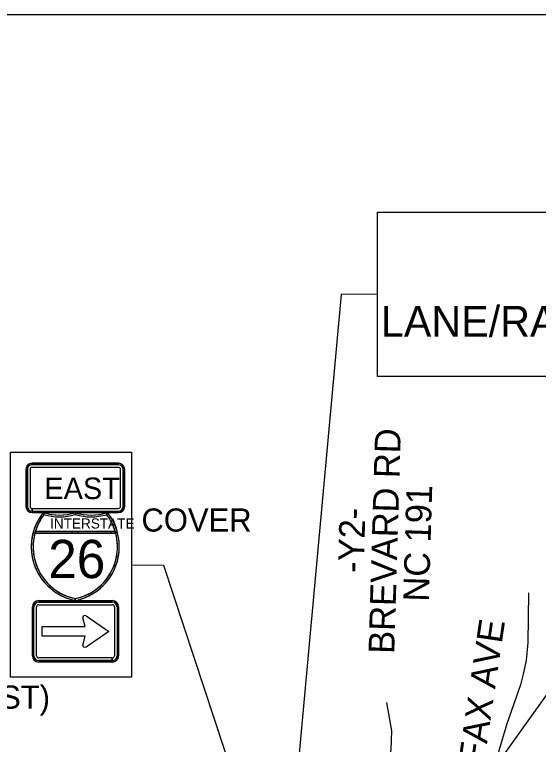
# Model space of a CAD drawing. Extents: x 886234 to 968767, y 455416 to 684046.
# Drawn here: x 916452 to 918996, y 518586 to 522135 of the extents above; entities that cross this region are included whole.
import ezdxf

# ---------------------------------------------------------------- set-up
doc = ezdxf.new("R2010")
doc.units = 0
for name, color, linetype in [('Scratch_Level_3', 7, 'Continuous'), ('TC CONSTRUCTION PROPOSED ROADWAY SHADE', 7, 'Continuous'), ('TC DEV SIGN BLACK 239', 7, 'Continuous'), ('TC DEV SIGN BLACK ZERO', 7, 'Continuous'), ('TC DEV SIGN WHITE', 7, 'Continuous'), ('TC LABEL TEXT', 7, 'Continuous')]:
    doc.layers.add(name, color=color, linetype=linetype)

msp = doc.modelspace()

# ---------------------------------------------------------------- linework, layer by layer
at = {"layer": 'Scratch_Level_3'}
msp.add_line((904674.3, 522134.5), (939863.1, 522134.5), dxfattribs=at)
at = {"layer": 'TC CONSTRUCTION PROPOSED ROADWAY SHADE'}
msp.add_lwpolyline([(916432.4, 520006.5), (917020.1, 520006.5), (917020.1, 518913.3), (916432.4, 518913.3)], close=True, dxfattribs=at)
at = {"layer": 'TC DEV SIGN BLACK 239'}
for p, q in [((916956.6, 519945.6), (916536.6, 519945.6)), ((916956.6, 519933.1), (916536.6, 519933.1)), ((916514.1, 519923.1), (916514.1, 519743.1)), ((916526.6, 519923.1), (916526.6, 519743.1)), ((916966.6, 519743.1), (916966.6, 519923.1)), ((916979.1, 519743.1), (916979.1, 519923.1)), ((916536.6, 519720.6), (916536.6, 519733.1)), ((916536.7, 519733.1), (916956.6, 519733.1)), ((916536.7, 519733.1), (916536.7, 519720.6)), ((916536.7, 519720.6), (916956.6, 519720.6)), ((916568.7, 519278), (916926.4, 519278)), ((916568.7, 519265.3), (916926.4, 519265.3)), ((916545.9, 519016.6), (916545.9, 519255.1)), ((916558.5, 519016.6), (916558.5, 519255.1)), ((916936.6, 519255.1), (916936.6, 519016.6)), ((916949.3, 519255.1), (916949.3, 519016.6)), ((916795, 519158.7), (916782.6, 519201.9)), ((916799.8, 519211.1), (916909.8, 519135.4)), ((916585.1, 519112.8), (916585.1, 519158.7)), ((916585.1, 519158.7), (916795, 519158.7)), ((916909.8, 519135.4), (916799.8, 519059.6)), ((916795, 519112.8), (916585.1, 519112.8)), ((916782.6, 519068.9), (916795, 519112.8)), ((916926.3, 519006.5), (916568.7, 519006.5)), ((916926.3, 518993.8), (916568.7, 518993.8)), ((916926.3, 519006.5), (916926.3, 518993.8)), ((916926.5, 518993.8), (916926.5, 519006.5))]:
    msp.add_line(p, q, dxfattribs=at)
for centre, major_axis, ratio, start_param, end_param in [((916536.6, 519923.1), (22.5, 0), 0.999865, 1.570796, 3.141593), ((916536.6, 519923.1), (10, 0), 0.999865, 1.570796, 3.141593), ((916956.6, 519923.1), (22.5, 0), 0.999865, 0, 1.570796), ((916956.6, 519923.1), (10, 0), 0.999865, 0, 1.570796), ((916536.6, 519743.1), (22.5, 0), 0.999865, 3.141593, 4.712389), ((916536.6, 519743.1), (10, 0), 0.999865, 3.141593, 4.712389), ((916956.6, 519743.1), (22.5, 0), 0.999865, 4.712389, 6.283185), ((916956.6, 519743.1), (10, 0), 0.999865, 4.712389, 6.283185), ((916568.7, 519255.1), (-22.8, 0), 0.999865, 4.712389, 6.283185), ((916568.7, 519255.1), (-10.1, 0), 0.999865, 4.712389, 6.283185), ((916926.4, 519255.1), (-22.8, 0), 0.999865, 3.141593, 4.712389), ((916926.4, 519255.1), (-10.1, 0), 0.999865, 3.141593, 4.712389), ((916793.4, 519204.4), (11.3, 0), 0.720018, 0.96961, 3.452569), ((916793.4, 519066.4), (11.3, 0), 0.720018, 2.830617, 5.313577), ((916568.7, 519016.6), (-22.8, 0), 0.999865, 0, 1.570796), ((916568.7, 519016.6), (-10.1, 0), 0.999865, 0, 1.570796), ((916926.5, 519016.6), (-22.8, 0), 0.999865, 1.570796, 3.141593), ((916926.5, 519016.6), (-10.1, 0), 0.999865, 1.570796, 3.141593)]:
    msp.add_ellipse(centre, major_axis=major_axis, ratio=ratio, start_param=start_param, end_param=end_param, dxfattribs=at)
at = {"layer": 'TC DEV SIGN BLACK ZERO'}
for p, q in [((916956.6, 519953.1), (916536.6, 519953.1)), ((916536.6, 519951.8), (916536.6, 519951.8)), ((916956.6, 519951.8), (916536.6, 519951.8)), ((916956.6, 519951.8), (916956.6, 519951.8)), ((916506.6, 519923.1), (916506.6, 519743.1)), ((916507.8, 519923.1), (916507.8, 519743.1)), ((916507.8, 519923.1), (916507.8, 519923.1)), ((916985.4, 519923.1), (916985.4, 519923.1)), ((916985.4, 519743.1), (916985.4, 519923.1)), ((916986.6, 519743.1), (916986.6, 519923.1)), ((916507.8, 519743.1), (916507.8, 519743.1)), ((916985.4, 519743.1), (916985.4, 519743.1)), ((916536.6, 519713.1), (916536.6, 519714.3)), ((916536.6, 519714.3), (916536.6, 519714.3)), ((916536.6, 519714.3), (916956.6, 519714.3)), ((916536.6, 519714.3), (916536.6, 519713.1)), ((916536.6, 519713.1), (916956.6, 519713.1)), ((916593.8, 519702.8), (916596.2, 519711.4)), ((916746.9, 519703.8), (916746.6, 519713.1)), ((916746.8, 519704.4), (916746.6, 519713.1)), ((916897, 519711.4), (916899.5, 519702.8)), ((916956.6, 519714.3), (916956.6, 519714.3)), ((916550.3, 519613), (916943, 519613)), ((916550.3, 519613), (916552.8, 519613)), ((916552.8, 519621.9), (916940.5, 519621.9)), ((916730.3, 519621.9), (916552.8, 519621.9)), ((916552.8, 519613), (916730.3, 519613)), ((916758.4, 519621.9), (916730.3, 519621.9)), ((916730.3, 519613), (916758.4, 519613)), ((916919.5, 519621.9), (916758.4, 519621.9)), ((916758.4, 519613), (916919.5, 519613)), ((916940.5, 519621.9), (916919.5, 519621.9)), ((916919.5, 519613), (916940.5, 519613)), ((916951.6, 519615.3), (916940.5, 519621.9)), ((916942.8, 519613.6), (916940.5, 519613)), ((916940.5, 519613), (916943, 519613)), ((916532.9, 519548.7), (916532.9, 519546)), ((916960.4, 519546), (916960.4, 519548.8)), ((916568.7, 519285.6), (916926.4, 519285.6)), ((916568.7, 519284.3), (916926.4, 519284.3)), ((916568.7, 519284.3), (916568.7, 519284.3)), ((916926.4, 519284.3), (916926.4, 519284.3)), ((916538.3, 519016.6), (916538.2, 519255.1)), ((916539.5, 519255.1), (916539.5, 519255.1)), ((916539.5, 519016.6), (916539.5, 519255.1)), ((916955.6, 519255.1), (916955.6, 519016.6)), ((916955.6, 519255.1), (916955.6, 519255.1)), ((916956.9, 519255.1), (916956.9, 519016.6)), ((916539.5, 519016.6), (916539.5, 519016.6)), ((916955.6, 519016.6), (916955.6, 519016.6)), ((916568.7, 518987.4), (916568.7, 518987.5)), ((916926.4, 518987.5), (916568.7, 518987.5)), ((916926.4, 518986.2), (916568.7, 518986.2)), ((916926.4, 518987.5), (916926.4, 518986.2)), ((916926.5, 518986.2), (916926.5, 518987.5)), ((916926.5, 518987.5), (916926.5, 518987.4))]:
    msp.add_line(p, q, dxfattribs=at)
for points in [[(916586.7, 519708.2), (916593.8, 519702.8)], [(916593.8, 519702.8), (916586.7, 519708.2)], [(916590.5, 519713.1), (916590.5, 519713.1), (916590.5, 519713.1)], [(916596.2, 519711.4), (916593.8, 519702.8)], [(916746.6, 519703.8), (916746.8, 519704.4)], [(916746.8, 519713), (916746.8, 519704.4), (916749.4, 519712.3)], [(916749.4, 519712.3), (916746.9, 519703.8)], [(916899.5, 519702.8), (916897, 519711.4)], [(916902.8, 519713.1), (916902.8, 519713.1), (916902.8, 519713.1)], [(916541.6, 519615.3), (916550.3, 519613)], [(916550.3, 519613), (916541.6, 519615.3)], [(916552.8, 519621.9), (916552.8, 519613)], [(916552.8, 519613), (916552.8, 519621.9)], [(916730.3, 519613), (916730.3, 519621.9)], [(916730.3, 519621.9), (916730.3, 519613)], [(916758.4, 519621.9), (916758.4, 519613)], [(916758.4, 519613), (916758.4, 519621.9)], [(916919.5, 519613), (916919.5, 519621.9)], [(916919.5, 519621.9), (916919.5, 519613)], [(916940.5, 519621.9), (916951.6, 519615.3)], [(916940.5, 519613), (916940.5, 519621.9)], [(916940.5, 519621.9), (916940.5, 519613), (916942.8, 519613.6), (916940.5, 519621.9)], [(916943, 519613), (916942.8, 519613.6)], [(916951.6, 519615.3), (916943, 519613)], [(916943, 519613), (916951.6, 519615.3)], [(916744.8, 519286), (916746.6, 519294.7)], [(916746.6, 519294.7), (916746.6, 519285.6)]]:
    msp.add_lwpolyline(points, dxfattribs=at)
for centre, radius, start, end in [((916800.1, 519547.4), 267.2, 141.6693, 258.4631), ((916800.1, 519547.4), 267.2, 142.9968, 165.2769), ((916800.1, 519547.4), 258.3, 142.9968, 258.0595), ((916800.1, 519547.4), 258.3, 142.9968, 165.2769), ((916800.1, 519547.4), 267.2, 141.6709, 142.9968), ((916668.6, 519968.6), 267.2, 253.0062, 286.9901), ((916668.6, 519968.6), 267.2, 253.0099, 254.2907), ((916668.6, 519968.6), 276.1, 254.2907, 286.4259), ((916668.6, 519968.6), 276.1, 254.2907, 286.4259), ((916668.6, 519968.6), 267.2, 254.2907, 286.9893), ((916824.7, 519968.6), 267.2, 253.0099, 286.9938), ((916693.2, 519547.4), 267.2, 281.5369, 38.3307), ((916824.7, 519968.6), 276.1, 253.5741, 285.7093), ((916693.2, 519547.4), 258.3, 281.9405, 37.0032), ((916824.7, 519968.6), 267.2, 253.0588, 253.6206), ((916824.8, 519968.2), 275.7, 253.5731, 285.7093), ((916824.7, 519968.6), 267.2, 253.6206, 285.7093), ((916824.7, 519968.6), 267.2, 285.7093, 286.9901), ((916693.2, 519547.4), 258.3, 16.7759, 37.0032), ((916693.2, 519547.4), 267.2, 14.7231, 38.3291), ((916800.1, 519547.4), 267.2, 165.2769, 179.7177), ((916798.8, 519546.6), 257.3, 165.0438, 258.3001), ((916800.1, 519547.4), 258.3, 163.2241, 165.2769), ((916694.5, 519546.6), 257.3, 281.7196, 14.964), ((916693.2, 519547.4), 258.3, 14.7231, 16.7759), ((916693.2, 519547.4), 267.2, 0.2997, 14.7231), ((916800.1, 519547.4), 267.2, 180.2823, 258.0591), ((916693.2, 519547.4), 267.2, 281.537, 359.7003), ((916693.2, 519547.4), 258.3, 281.9405, 281.9604)]:
    msp.add_arc(centre, radius, start, end, dxfattribs=at)
for centre, major_axis, start_param, end_param in [((916536.6, 519923.1), (30, 0), 1.570796, 3.141593), ((916536.6, 519923.1), (28.8, 0), 1.570796, 3.141593), ((916956.6, 519923.1), (30, 0), 0, 1.570796), ((916956.6, 519923.1), (28.8, 0), 0, 1.570796), ((916536.6, 519743.1), (30, 0), 3.141593, 4.712389), ((916536.6, 519743.1), (28.8, 0), 3.141593, 4.712389), ((916956.6, 519743.1), (30, 0), 4.712389, 6.283185), ((916956.6, 519743.1), (28.8, 0), 4.712389, 6.283185), ((916568.7, 519255.1), (-30.4, 0), 4.712389, 6.283185), ((916568.7, 519255.1), (-29.2, 0), 4.712389, 6.283185), ((916926.4, 519255.1), (-30.4, 0), 3.141593, 4.712389), ((916926.4, 519255.1), (-29.2, 0), 3.141593, 4.712389), ((916568.7, 519016.6), (-30.4, 0), 0, 1.570796), ((916568.7, 519016.6), (-29.2, 0), 0, 1.570796), ((916926.5, 519016.6), (-30.4, 0), 1.570796, 3.141593), ((916926.5, 519016.6), (-29.2, 0), 1.570796, 3.141593)]:
    msp.add_ellipse(centre, major_axis=major_axis, ratio=0.999865, start_param=start_param, end_param=end_param, dxfattribs=at)
at = {"layer": 'TC DEV SIGN WHITE'}
for p, q in [((916956.6, 519953.1), (916536.6, 519953.1)), ((916506.6, 519923.1), (916506.6, 519743.1)), ((916986.6, 519743.1), (916986.6, 519923.1)), ((916536.6, 519713.1), (916956.6, 519713.1)), ((916746.6, 519285.6), (916746.6, 519294.7)), ((916568.7, 519285.6), (916926.4, 519285.6)), ((916538.3, 519016.6), (916538.2, 519255.1)), ((916956.9, 519255.1), (916956.9, 519016.6)), ((916926.5, 518986.2), (916568.7, 518986.2))]:
    msp.add_line(p, q, dxfattribs=at)
msp.add_lwpolyline([(916746.6, 519294.7), (916744.8, 519286), (916746.6, 519285.6)], dxfattribs=at)
for centre, start, end in [((916800.1, 519547.4), 258.458, 258.463), ((916693.2, 519547.4), 281.5369590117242, 281.53700435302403)]:
    msp.add_arc(centre, 267.2, start, end, dxfattribs=at)
for centre, major_axis, start_param, end_param in [((916536.6, 519923.1), (30, 0), 1.570796, 3.141593), ((916956.6, 519923.1), (30, 0), 0, 1.570796), ((916536.6, 519743.1), (30, 0), 3.141593, 4.712389), ((916956.6, 519743.1), (30, 0), 4.712389, 6.283185), ((916568.7, 519255.1), (-30.4, 0), 4.712389, 6.283185), ((916926.4, 519255.1), (-30.4, 0), 3.141593, 4.712389), ((916568.7, 519016.6), (-30.4, 0), 0, 1.570796), ((916926.5, 519016.6), (-30.4, 0), 1.570796, 3.141593)]:
    msp.add_ellipse(centre, major_axis=major_axis, ratio=0.999865, start_param=start_param, end_param=end_param, dxfattribs=at)
at = {"layer": 'TC LABEL TEXT'}
for points in [[(918213.9, 521174.6), (925123.3, 521174.6), (925123.3, 520374.9), (918213.9, 520374.9)], [(916432.4, 520006.5), (917020.1, 520006.5), (917020.1, 518913.3), (916432.4, 518913.3)]]:
    msp.add_lwpolyline(points, close=True, dxfattribs=at)
for points in [[(918213.9, 520774.7), (918038.2, 520773.2), (917771.1, 517850.7)], [(917020.1, 519459.9), (917175.5, 519458), (917764, 517669)], [(918948.7, 519322.3), (918944.8, 519081.1), (918936.2, 518994.4), (918922.6, 518926.8), (918909.4, 518875.3), (918842.5, 518685.4), (918803.1, 518550), (918787.7, 518459.5), (918781.7, 518375.2), (918778.3, 518247.2), (918783.6, 517959.5), (918779.9, 517894.2), (918764.6, 517851.2), (918733.8, 517817.3), (918692.3, 517796.3), (918646.7, 517789.7), (918548.1, 517796), (918413.5, 517804.6), (918308.4, 517813.2), (918224.8, 517817.7), (918099.3, 517825.9), (917944.2, 517831.4), (917802, 517840.5)], [(919408.2, 519158.4), (919273.4, 519160.3), (918073.4, 517479.8)], [(917813.9, 517885.8), (917883.6, 518011.5), (917922.5, 518053.1), (918070.3, 518162.1), (918124.5, 518242), (918235.7, 518450.1), (918265.9, 518509.8), (918281, 518559.1), (918283.5, 518651.9), (918260.5, 518789.6)]]:
    msp.add_lwpolyline(points, dxfattribs=at)

# ---------------------------------------------------------------- texts
at = {"layer": 'TC DEV SIGN BLACK 239'}
msp.add_text('EAST', height=105, rotation=360, dxfattribs=at).set_placement((916596.3, 519778.7))
at = {"layer": 'TC DEV SIGN BLACK ZERO'}
for s, height, p in [('INTERSTATE', 49.28, (916624.2, 519635.7)), ('26', 186.16, (916615.3, 519394.4))]:
    msp.add_text(s, height=height, rotation=360, dxfattribs=at).set_placement(p)
at = {"layer": 'TC LABEL TEXT'}
for s, height, p in [('LANE/RAMP CLOSURE SIGN AND DEVICE PLACEMENT ON NC 191', 150, (918231, 520567.9)), ('COVER', 112.5, (917068.1, 519620.8)), ('(EXIST)', 112.5, (916088.9, 518759.8))]:
    msp.add_text(s, height=height, dxfattribs=at).set_placement(p)
for s, rotation, p in [('BREVARD RD', 88.2998, (918295.9, 519025.2)), ('NC 191', 88.2998, (918464, 519278.8)), ('-Y2-', 88.2998, (918147, 519418.5)), ('FAIRFAX AVE', 81.6278, (918676.1, 518109))]:
    msp.add_text(s, height=125, rotation=rotation, dxfattribs=at).set_placement(p)

doc.saveas('drawing.dxf')
